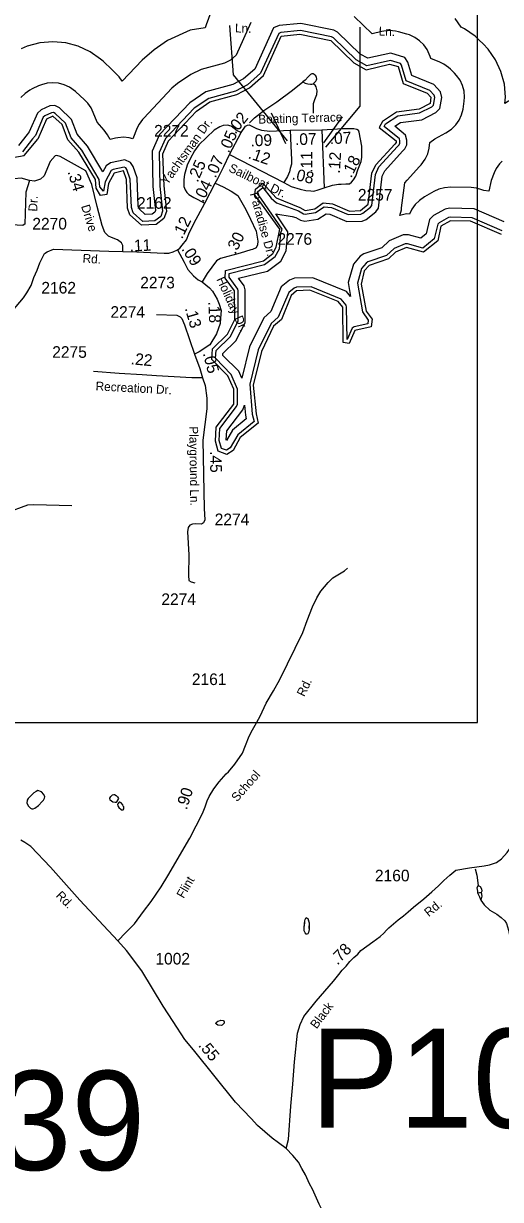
# Model space of a CAD drawing. Extents: x 1473865 to 1648260, y 639067 to 773536.
# Drawn here: x 1616794 to 1621916, y 673547 to 686186 of the extents above; entities that cross this region are included whole.
import ezdxf

# ---------------------------------------------------------------- set-up
doc = ezdxf.new("R2010")
doc.units = 0
for name, color, linetype in [('Exist Hydrographic Buffer Line', 7, 'Continuous'), ('Exist Hydrographic Lake Shore', 7, 'Continuous'), ('Exist Hydrographic Misc Water Feature', 7, 'Continuous'), ('Exist Road Non-System Type 51', 7, 'Continuous'), ('Exist Road Secondary Mileage Hundredths English Label', 7, 'Continuous'), ('Exist Road Secondary Structure Pipe Number Label', 7, 'Continuous'), ('Exist Road Secondary Type 20 Attributed', 7, 'Continuous'), ('Exist Road Secondary Type 51 Attributed', 7, 'Continuous'), ('Exist Road Secondary Type 51 Label', 7, 'Continuous'), ('Exist Road Secondary Type 51 Number Label', 7, 'Continuous'), ('Map Preparation Inset Cut Line', 7, 'Continuous')]:
    doc.layers.add(name, color=color, linetype=linetype)

msp = doc.modelspace()

# ---------------------------------------------------------------- linework, layer by layer
at = {"layer": 'Exist Hydrographic Buffer Line'}
for points in [[(1618832, 686377), (1618757, 686173), (1618745, 686141), (1618584, 686115), (1618341, 686002), (1618197, 685903), (1618069, 685793), (1617853, 685566), (1617820, 685613), (1617747, 685689), (1617648, 685780), (1617622, 685803), (1617508, 685883), (1617382, 685941), (1617247, 685978), (1617108, 685990), (1616969, 685978), (1616834, 685941), (1616768, 685914)], [(1619234, 686197), (1619076, 685846), (1619015, 685793), (1618952, 685759), (1618700, 685690), (1618590, 685639), (1618446, 685541), (1618388, 685491), (1618085, 685170), (1618071, 685154), (1618035, 685103), (1618016, 685066), (1617966, 684948), (1617930, 684958), (1617867, 684963), (1617805, 684958), (1617782, 684953), (1617725, 684939), (1617694, 684990), (1617659, 685038), (1617584, 685126), (1617542, 685231), (1617519, 685279), (1617483, 685330), (1617450, 685365), (1617351, 685455), (1617288, 685501), (1617231, 685528), (1617171, 685544), (1617108, 685550), (1617046, 685544), (1616985, 685528), (1616955, 685516), (1616888, 685484), (1616861, 685470), (1616810, 685434), (1616765, 685390)], [(1619107, 682450), (1618935, 682618), (1618936, 682638), (1619075, 682774), (1619174, 682968), (1619174, 683323), (1619163, 683365), (1619103, 683448), (1619415, 683526), (1619556, 683632), (1619616, 683742), (1619633, 683943), (1619632, 683948), (1619503, 684141), (1619679, 684112), (1619720, 684102), (1619770, 684072), (1619816, 684060), (1619956, 684083), (1620043, 684140), (1620085, 684136), (1620266, 684058), (1620430, 684063), (1620475, 684080), (1620576, 684161), (1620607, 684203), (1620646, 684544), (1620674, 684602), (1620866, 684813), (1620889, 684839), (1620911, 684883), (1620912, 684934), (1620898, 684987), (1620781, 685083), (1620842, 685122), (1621071, 685152), (1621224, 685231), (1621266, 685271), (1621286, 685392), (1621274, 685453), (1621200, 685529), (1620966, 685626), (1620923, 685769), (1620890, 685820), (1620739, 685866), (1620492, 685812), (1620410, 685857), (1620166, 686093), (1620128, 686113), (1619774, 686187), (1619539, 686163), (1619480, 686138), (1619278, 685697), (1619155, 685590), (1619043, 685530), (1618752, 685451), (1618579, 685335), (1618255, 684993), (1618174, 684813), (1618184, 684434), (1618211, 684177), (1618205, 684160), (1618177, 684138), (1618102, 684135), (1618036, 684194), (1618026, 684223), (1618014, 684526), (1617973, 684650), (1617943, 684693), (1617883, 684721), (1617729, 684689), (1617680, 684658), (1617645, 684592), (1617481, 684868), (1617371, 684997), (1617308, 685156), (1617179, 685281), (1617129, 685306), (1617075, 685301), (1616982, 685258), (1616944, 685223), (1616856, 685023), (1616832, 684993)], [(1621047, 684649), (1621064, 684666), (1621109, 684728), (1621135, 684785), (1621152, 684846), (1621157, 684908), (1621213, 684947), (1621331, 685010), (1621392, 685052), (1621437, 685096), (1621473, 685148), (1621499, 685205), (1621516, 685265), (1621527, 685350), (1621530, 685396), (1621525, 685459), (1621508, 685520), (1621482, 685576), (1621446, 685628), (1621422, 685653), (1621381, 685694), (1621360, 685712), (1621309, 685748), (1621264, 685770), (1621167, 685810), (1621161, 685830), (1621128, 685905), (1621092, 685957), (1621047, 686001), (1620996, 686037), (1620939, 686064), (1620911, 686073), (1620820, 686097), (1620788, 686105), (1620725, 686110), (1620663, 686105), (1620641, 686100), (1620537, 686075), (1620344, 686262)], [(1622227, 685453), (1622093, 685397), (1622003, 685352), (1621965, 685326), (1621970, 685396), (1621958, 685535), (1621922, 685670), (1621863, 685796), (1621783, 685911), (1621730, 685968), (1621689, 686008), (1621643, 686049), (1621529, 686129), (1621494, 686147), (1621429, 686240)], [(1619024, 682414), (1618857, 682590), (1618864, 682672), (1619014, 682819), (1619099, 682986), (1619099, 683313), (1619094, 683332), (1619001, 683461), (1619002, 683499), (1619382, 683595), (1619498, 683683), (1619543, 683765), (1619557, 683937), (1619573, 683975), (1619350, 684297), (1619309, 684352), (1619306, 684376), (1619364, 684424), (1619455, 684310), (1619510, 684258), (1619748, 684173), (1619800, 684142), (1619820, 684136), (1619928, 684155), (1620024, 684217), (1620103, 684210), (1620280, 684133), (1620415, 684138), (1620437, 684146), (1620522, 684213), (1620535, 684231), (1620573, 684564), (1620611, 684644), (1620811, 684864), (1620827, 684881), (1620836, 684901), (1620837, 684925), (1620832, 684945), (1620666, 685080), (1620681, 685107), (1620815, 685195), (1621048, 685225), (1621180, 685292), (1621196, 685308), (1621210, 685391), (1621205, 685416), (1621157, 685465), (1620905, 685570), (1620854, 685737), (1620842, 685756), (1620736, 685789), (1620480, 685732), (1620365, 685797), (1620122, 686031), (1620102, 686042), (1619770, 686111), (1619558, 686089), (1619536, 686080), (1619339, 685651), (1619198, 685528), (1619071, 685459), (1618784, 685381), (1618627, 685277), (1618318, 684951), (1618249, 684798), (1618259, 684439), (1618287, 684169), (1618268, 684113), (1618204, 684064), (1618075, 684059), (1617971, 684152), (1617952, 684209), (1617939, 684512), (1617905, 684616), (1617893, 684634), (1617874, 684643), (1617758, 684618), (1617736, 684605), (1617672, 684484), (1617654, 684383), (1617612, 684429), (1617606, 684511), (1617420, 684824), (1617306, 684958), (1617244, 685114), (1617135, 685219), (1617115, 685229), (1617094, 685227), (1617024, 685194), (1617006, 685178), (1616921, 684984), (1616891, 684947)], [(1616832, 684993), (1616739, 684875)], [(1616891, 684947), (1616781, 684806)], [(1621933, 684706), (1621907, 684678), (1621871, 684627), (1621849, 684581), (1621815, 684497), (1621790, 684383), (1621739, 684392), (1621718, 684400), (1621658, 684416), (1621602, 684422), (1621385, 684426), (1621316, 684421), (1621255, 684404), (1621201, 684380), (1621100, 684323), (1621046, 684285), (1621001, 684240), (1620965, 684189), (1620941, 684137), (1620907, 684140), (1620835, 684122), (1620852, 684182), (1620855, 684205), (1620888, 684473), (1620914, 684502), (1621047, 684649)], [(1621956, 684053), (1621633, 684195), (1621368, 684203), (1621322, 684192), (1621198, 684122), (1621154, 684078), (1621119, 683926), (1621060, 683879), (1620930, 683916), (1620872, 683914), (1620721, 683849), (1620642, 683776), (1620449, 683710), (1620411, 683685), (1620337, 683600), (1620281, 683401), (1620307, 683252), (1620264, 683304), (1619901, 683453), (1619705, 683448), (1619652, 683428), (1619562, 683355), (1619449, 683089), (1619374, 683023), (1619222, 682710), (1619140, 682375)], [(1621935, 683957), (1621611, 684098), (1621379, 684106), (1621359, 684101), (1621257, 684044), (1621242, 684029), (1621206, 683871), (1621081, 683771), (1620918, 683819), (1620893, 683818), (1620774, 683767), (1620693, 683691), (1620492, 683623), (1620475, 683611), (1620424, 683553), (1620380, 683396), (1620434, 683086), (1620497, 682998), (1620493, 682957), (1620345, 682925), (1620323, 682911), (1620269, 682790), (1620264, 683138), (1620259, 683158), (1620205, 683223), (1619883, 683356), (1619724, 683352), (1619701, 683343), (1619642, 683295), (1619530, 683030), (1619453, 682963), (1619314, 682677), (1619223, 682310), (1619251, 681987), (1619270, 681907), (1619096, 681766), (1619014, 681624), (1618973, 681599), (1618919, 681619), (1618894, 681703), (1618903, 681834), (1619083, 682070), (1619091, 682094), (1619093, 682255), (1619024, 682414)], [(1619140, 682375), (1619107, 682450)], [(1619167, 682084), (1619177, 681976), (1619186, 681936), (1619038, 681816), (1618973, 681703), (1618970, 681711), (1618977, 681807), (1619150, 682034), (1619167, 682084)]]:
    msp.add_lwpolyline(points, dxfattribs=at)
at = {"layer": 'Exist Hydrographic Lake Shore'}
for points in [[(1618347, 684923), (1618650, 685244), (1618794, 685343), (1619086, 685422), (1619221, 685495), (1619372, 685626), (1619562, 686049), (1619762, 686071), (1620094, 686002), (1620341, 685764), (1620474, 685689), (1620725, 685750), (1620816, 685725), (1620872, 685540), (1621129, 685437), (1621170, 685396), (1621161, 685328), (1621043, 685264), (1620801, 685233), (1620650, 685134), (1620615, 685070), (1620797, 684925), (1620797, 684908), (1620781, 684891)], [(1617271, 684937), (1617207, 685099), (1617108, 685190), (1617041, 685158), (1616946, 684942)], [(1616577, 684728), (1616802, 684769), (1616946, 684942)], [(1618347, 684923), (1618286, 684782), (1618299, 684440), (1618328, 684164), (1618302, 684089), (1618218, 684025), (1618060, 684018), (1617936, 684129), (1617912, 684202), (1617899, 684511), (1617867, 684603), (1617767, 684579), (1617707, 684465), (1617689, 684348), (1617622, 684339), (1617573, 684416), (1617566, 684508), (1617386, 684803), (1617271, 684937)], [(1619063, 683003), (1619059, 683312), (1618961, 683449), (1618962, 683531), (1619372, 683634), (1619473, 683714), (1619507, 683782), (1619545, 683977), (1619331, 684274), (1619278, 684341), (1619285, 684406), (1619364, 684469), (1619506, 684313), (1619763, 684210), (1619820, 684176), (1619921, 684194), (1620013, 684258), (1620113, 684249), (1620296, 684170), (1620412, 684178), (1620497, 684245), (1620534, 684576), (1620577, 684667), (1620781, 684891)], [(1621926, 683917), (1621595, 684062), (1621378, 684066), (1621277, 684009), (1621242, 683849), (1621090, 683727), (1620907, 683780), (1620790, 683730), (1620714, 683656), (1620505, 683585), (1620454, 683527), (1620419, 683386), (1620473, 683093), (1620539, 683010), (1620529, 682925), (1620354, 682885), (1620293, 682746), (1620227, 682757), (1620224, 683138), (1620174, 683198), (1619868, 683319), (1619726, 683312), (1619667, 683264), (1619563, 683006), (1619479, 682933), (1619350, 682660), (1619262, 682300), (1619291, 681991), (1619315, 681892), (1619121, 681735), (1619044, 681596), (1618977, 681554), (1618886, 681589), (1618854, 681698), (1618864, 681849), (1619051, 682095), (1619053, 682255), (1618988, 682398), (1618816, 682575), (1618825, 682690), (1618986, 682847), (1619063, 683003)]]:
    msp.add_lwpolyline(points, dxfattribs=at)
at = {"layer": 'Exist Hydrographic Misc Water Feature'}
for points in [[(1616956, 677780), (1616995, 677823), (1617007, 677839), (1617019, 677859), (1617023, 677875), (1617012, 677899), (1616988, 677927), (1616946, 677943), (1616928, 677932), (1616904, 677916), (1616843, 677855), (1616833, 677839), (1616831, 677807), (1616846, 677775), (1616870, 677753), (1616882, 677746), (1616898, 677747), (1616914, 677752), (1616956, 677780)], [(1617733, 677879), (1617751, 677896), (1617763, 677900), (1617772, 677900), (1617787, 677890), (1617803, 677874), (1617813, 677856), (1617790, 677812), (1617778, 677812), (1617754, 677818), (1617723, 677840), (1617721, 677861), (1617733, 677879)], [(1617865, 677734), (1617871, 677744), (1617870, 677768), (1617864, 677774), (1617860, 677788), (1617842, 677810), (1617828, 677816), (1617820, 677817), (1617806, 677801), (1617804, 677791), (1617808, 677777), (1617818, 677761), (1617841, 677737), (1617849, 677732), (1617865, 677734)], [(1619830, 676577), (1619842, 676572), (1619848, 676566), (1619850, 676552), (1619862, 676520), (1619859, 676464), (1619861, 676448), (1619856, 676416), (1619846, 676402), (1619836, 676399), (1619830, 676400), (1619818, 676412), (1619808, 676434), (1619809, 676473), (1619813, 676488), (1619816, 676529), (1619814, 676543), (1619818, 676556), (1619830, 676577)], [(1619830, 676577), (1619842, 676572), (1619848, 676566), (1619862, 676520), (1619861, 676448), (1619856, 676416), (1619846, 676402), (1619836, 676399), (1619830, 676400), (1619818, 676412), (1619808, 676434), (1619809, 676473), (1619814, 676543), (1619818, 676556), (1619830, 676577)], [(1618905, 675472), (1618913, 675474), (1618937, 675471), (1618945, 675466), (1618949, 675456), (1618949, 675443), (1618943, 675436), (1618929, 675422), (1618917, 675418), (1618881, 675421), (1618865, 675431), (1618861, 675437), (1618863, 675449), (1618879, 675463), (1618905, 675472)]]:
    msp.add_lwpolyline(points, dxfattribs=at)
at = {"layer": 'Exist Road Non-System Type 51'}
for points in [[(1619220, 685119), (1619275, 685171), (1619340, 685223), (1619376, 685251), (1619513, 685345), (1619684, 685470), (1619795, 685558)], [(1619904, 685539), (1619920, 685551), (1619935, 685567), (1619940, 685579), (1619943, 685593), (1619941, 685605), (1619933, 685624), (1619917, 685639), (1619903, 685645), (1619891, 685644), (1619876, 685638), (1619851, 685614), (1619819, 685578), (1619795, 685558)], [(1619795, 685558), (1619820, 685544), (1619849, 685537), (1619876, 685534), (1619890, 685535), (1619904, 685539)], [(1619909, 685223), (1619907, 685301), (1619909, 685325), (1619922, 685371), (1619943, 685423), (1619946, 685463), (1619938, 685505), (1619925, 685524), (1619904, 685539)], [(1616166, 681000), (1616482, 680907), (1616536, 680907), (1616609, 680926), (1616841, 681012), (1616904, 681017), (1617313, 681007)], [(1621873, 677168), (1621928, 677208), (1621989, 677277), (1622065, 677385)], [(1621644, 677102), (1621661, 677033), (1621678, 676922)], [(1621678, 676922), (1621663, 676895), (1621668, 676859), (1621670, 676843)], [(1621670, 676843), (1621692, 676845), (1621709, 676848)], [(1621670, 676843), (1621690, 676798), (1621706, 676765)], [(1621678, 676922), (1621699, 676910), (1621713, 676884), (1621715, 676862), (1621709, 676848)], [(1621709, 676848), (1621716, 676807), (1621706, 676765)], [(1621706, 676765), (1621742, 676712), (1621801, 676655), (1621878, 676614), (1621925, 676579), (1621963, 676541), (1621980, 676514), (1622004, 676442), (1622038, 676261), (1622059, 676132), (1622095, 676033), (1622145, 675931), (1622193, 675838), (1622238, 675771), (1622293, 675710), (1622357, 675638), (1622398, 675583), (1622429, 675521), (1622462, 675430), (1622491, 675339), (1622517, 675263), (1622560, 675190), (1622662, 675030), (1622853, 674769)]]:
    msp.add_lwpolyline(points, dxfattribs=at)
at = {"layer": 'Exist Road Secondary Type 20 Attributed'}
msp.add_lwpolyline([(1617808, 676327), (1617892, 676415), (1617984, 676508), (1618084, 676641), (1618165, 676750), (1618271, 676907), (1618344, 677024), (1618581, 677430), (1618716, 677696), (1618744, 677768), (1618765, 677832), (1618788, 677879), (1618838, 677959), (1618895, 678034), (1618972, 678121), (1618996, 678143), (1619063, 678224), (1619147, 678344), (1619177, 678426), (1619217, 678528), (1619253, 678594), (1619280, 678643), (1619336, 678740), (1619399, 678882), (1619480, 679014), (1619548, 679135), (1619793, 679642), (1619839, 679771), (1619896, 679915), (1619944, 680012), (1619988, 680084), (1620067, 680179), (1620116, 680230), (1620241, 680305), (1620273, 680333)], dxfattribs=at)
at = {"layer": 'Exist Road Secondary Type 51 Attributed'}
for points in [[(1619133, 685015), (1619089, 685033), (1619025, 685081), (1618984, 685092), (1618938, 685090), (1618901, 685077), (1618840, 685039), (1618676, 684881), (1618629, 684817)], [(1619133, 685015), (1619178, 685082), (1619199, 685095)], [(1619199, 685095), (1619217, 685096), (1619240, 685088), (1619296, 685056), (1619349, 685041), (1619441, 685030), (1619659, 685038)], [(1619659, 685038), (1619998, 685045)], [(1619998, 685045), (1620223, 685056), (1620343, 685056), (1620375, 685052), (1620391, 685039)], [(1619998, 685045), (1620022, 684421)], [(1619006, 684779), (1619133, 685015)], [(1619659, 685038), (1619666, 684871), (1619672, 684721), (1619672, 684673), (1619659, 684629), (1619650, 684593), (1619628, 684541), (1619590, 684479)], [(1620022, 684421), (1620114, 684450), (1620177, 684459), (1620204, 684461), (1620256, 684462), (1620295, 684462), (1620317, 684482), (1620339, 684506), (1620362, 684544), (1620383, 684613), (1620420, 684702), (1620426, 684750), (1620429, 684811), (1620427, 684867), (1620399, 685020), (1620391, 685039)], [(1618629, 684817), (1618583, 684730), (1618552, 684665), (1618523, 684564), (1618516, 684510), (1618514, 684476), (1618516, 684433), (1618530, 684399), (1618546, 684371), (1618571, 684350), (1618622, 684315), (1618741, 684254)], [(1617862, 683737), (1617862, 683800), (1617847, 683829), (1617803, 683862), (1617739, 683887), (1617707, 683899), (1617668, 683940), (1617640, 684015), (1617585, 684219), (1617529, 684455), (1617464, 684604), (1617186, 684755), (1617152, 684768), (1617134, 684763), (1617081, 684704), (1617015, 684548), (1616975, 684512), (1616911, 684492), (1616857, 684498)], [(1618853, 684469), (1618879, 684519), (1618944, 684648), (1619006, 684779)], [(1619006, 684779), (1619590, 684479)], [(1616857, 684498), (1616768, 684524), (1616694, 684515), (1616588, 684455), (1616526, 684425), (1616447, 684418), (1616422, 684411), (1616397, 684383), (1616341, 684252), (1616304, 684132), (1616250, 684044)], [(1616857, 684498), (1616819, 684375), (1616808, 684031), (1616799, 684025)], [(1618853, 684469), (1618939, 684432), (1619024, 684384), (1619096, 684336), (1619183, 684187), (1619232, 684084), (1619291, 683953), (1619312, 683845), (1619306, 683806), (1619294, 683776), (1619253, 683758), (1619236, 683754), (1619119, 683718), (1618910, 683661), (1618866, 683634), (1618766, 683498), (1618712, 683410)], [(1618741, 684254), (1618853, 684469)], [(1619590, 684479), (1619670, 684436), (1619765, 684404), (1619826, 684390), (1619879, 684387), (1619911, 684385), (1619958, 684397), (1620022, 684421)], [(1618449, 683755), (1618471, 683770), (1618496, 683804), (1618544, 683862), (1618569, 683926), (1618624, 684037), (1618741, 684254)], [(1616799, 684025), (1616788, 684016), (1616473, 684032), (1616250, 684044)], [(1615474, 682171), (1615522, 682216), (1615627, 682305), (1615786, 682398), (1615954, 682494), (1616160, 682611), (1616384, 682763), (1616449, 682823), (1616500, 682883), (1616533, 682927), (1616569, 682962), (1616596, 683001), (1616676, 683097), (1616793, 683238), (1616831, 683293), (1616874, 683372), (1616906, 683455), (1616939, 683536), (1616969, 683614), (1617018, 683713), (1617049, 683733), (1617114, 683761), (1617710, 683740), (1617862, 683737)], [(1617862, 683737), (1618012, 683733), (1618229, 683721), (1618305, 683718), (1618356, 683718), (1618401, 683733), (1618449, 683755)], [(1618449, 683755), (1618518, 683622), (1618560, 683541), (1618619, 683473), (1618668, 683431), (1618712, 683410)], [(1618712, 683410), (1618790, 683345), (1618823, 683309), (1618872, 683223), (1618895, 683171), (1618915, 683100), (1618911, 683020), (1618904, 682961), (1618866, 682850), (1618795, 682731), (1618679, 682657), (1618631, 682631)], [(1618223, 683058), (1618441, 683050), (1618476, 683034), (1618494, 683016), (1618521, 682948), (1618631, 682631)], [(1618631, 682631), (1618687, 682477), (1618716, 682378)], [(1618716, 682378), (1618600, 682378), (1618223, 682400), (1618069, 682410), (1617821, 682423), (1617546, 682445)], [(1618716, 682378), (1618743, 682294), (1618762, 682159), (1618762, 682046), (1618720, 681708), (1618735, 680975), (1618740, 680853), (1618728, 680820), (1618705, 680806), (1618636, 680809), (1618608, 680806), (1618581, 680794), (1618563, 680769), (1618555, 680724), (1618570, 680476), (1618564, 680252), (1618569, 680199), (1618593, 680184), (1618632, 680174)], [(1617808, 676327), (1617399, 676763), (1617082, 677120), (1616871, 677339), (1616806, 677385), (1616764, 677407)], [(1619613, 674095), (1619640, 674192), (1619666, 674550), (1619688, 674788), (1619704, 675028), (1619736, 675335), (1619766, 675429), (1619806, 675513), (1619936, 675679), (1620122, 675894), (1620180, 675966), (1620216, 676010), (1620259, 676054), (1620300, 676103), (1620340, 676147), (1620385, 676184), (1620417, 676222), (1620547, 676315), (1620623, 676372), (1620663, 676409), (1620693, 676442), (1620718, 676466), (1620766, 676508), (1620819, 676552), (1620875, 676595), (1620924, 676639), (1620982, 676690), (1621092, 676779), (1621181, 676852), (1621250, 676918), (1621307, 676975), (1621371, 677034), (1621436, 677086), (1621584, 677110), (1621741, 677133), (1621800, 677145), (1621873, 677168)], [(1619613, 674095), (1619531, 674157), (1619463, 674205), (1619308, 674342), (1619238, 674416), (1619070, 674592), (1618618, 675155), (1618527, 675267), (1618402, 675460), (1618294, 675624), (1618063, 676003), (1617900, 676224), (1617808, 676327)], [(1620950, 672473), (1620883, 672528), (1620781, 672628), (1620721, 672675), (1620671, 672724), (1620591, 672796), (1620541, 672846), (1620486, 672897), (1620404, 672974), (1620268, 673100), (1620204, 673161), (1620130, 673243), (1620090, 673293), (1620065, 673329), (1620021, 673396), (1619968, 673497), (1619897, 673656), (1619866, 673716), (1619822, 673813), (1619782, 673879), (1619747, 673947), (1619687, 674018), (1619613, 674095)]]:
    msp.add_lwpolyline(points, dxfattribs=at)
at = {"layer": 'Exist Road Secondary Type 51 Number Label'}
for points in [[(1619630, 684926), (1619050, 685636), (1619010, 686166)], [(1620040, 684856), (1620410, 685296), (1620410, 686146)], [(1619612, 684893), (1619458, 685223)], [(1620021, 684904), (1620220, 685183)]]:
    msp.add_lwpolyline(points, dxfattribs=at)
at = {"layer": 'Map Preparation Inset Cut Line'}
msp.add_lwpolyline([(1593323, 678674), (1621669, 678674), (1621669, 702706), (1605697, 702708), (1605696, 695030), (1593323, 695030), (1593323, 678674)], dxfattribs=at)

# ---------------------------------------------------------------- texts
at = {"layer": 'Exist Road Secondary Mileage Hundredths English Label'}
for s, rotation, p in [('.02', 50.8246, (1619069, 684990)), ('.05', 66.358, (1618999, 684787)), ('.09', 1.9761, (1619233, 684865)), ('.07', 1.9761, (1619711, 684878)), ('.07', 1.9761, (1620084, 684890)), ('.12', 341.1117, (1619199, 684740)), ('.11', 89.9086, (1619896, 684581)), ('.12', 86.3944, (1620191, 684571)), ('.25', 66.358, (1618664, 684472)), ('.07', 66.358, (1618856, 684518)), ('.18', 63.33, (1620314, 684520)), ('.34', 286.8776, (1617265, 684593)), ('.08', 346.9704, (1619670, 684513)), ('.04', 63.6336, (1618722, 684256)), ('.12', 63.6336, (1618496, 683863)), ('.30', 63.6336, (1619069, 683697)), ('.11', 2.4293, (1617935, 683735)), ('.09', 301.9513, (1618486, 683763)), ('.18', 272.4855, (1618778, 683197)), ('.13', 286.3126, (1618525, 683124)), ('.22', 354.5694, (1617941, 682524)), ('.05', 284.6019, (1618719, 682640)), ('.45', 270.2403, (1618798, 681590)), ('.90', 72.0276, (1618546, 677728)), ('.78', 46.2406, (1620166, 676060)), ('.55', 309.5224, (1618665, 675200))]:
    msp.add_text(s, height=125, rotation=rotation, dxfattribs=at).set_placement(p)
at = {"layer": 'Exist Road Secondary Structure Pipe Number Label'}
for s, p in [('P104', (1619875, 674317)), ('P139', (1614771, 673863))]:
    msp.add_text(s, height=1066.3, dxfattribs=at).set_placement(p)
at = {"layer": 'Exist Road Secondary Type 51 Label'}
for s, rotation, p in [('Ln.', 358.1442, (1619064, 686091)), ('Ln.', 357.5085, (1620607, 686058)), ('Boating Terrace', 1.5921, (1619316, 685109)), ('Yachtsman Dr.', 54.44, (1618339, 684445)), ('Sailboat Dr.', 334.0928, (1618989, 684601)), ('Dr. ', 88.1402, (1616941, 684164)), ('Paradise Dr.', 285.5153, (1619224, 684357)), ('Drive', 287.2557, (1617411, 684223)), ('Rd.', 356.537, (1617426, 683616)), ('Holiday Dr.', 294.6636, (1618863, 683437)), ('Recreation Dr.', 357.0163, (1617566, 682243)), ('Playground Ln.', 270.7135, (1618574, 681856)), ('Rd.', 64.151, (1619809, 678944)), ('School', 48.5185, (1619087, 677815)), ('Flint', 59.7638, (1618513, 676776)), ('Rd.', 314.0841, (1617135, 676807)), ('Rd.', 39.4659, (1621146, 676580)), ('Black', 53.2605, (1619941, 675374))]:
    msp.add_text(s, height=95, rotation=rotation, dxfattribs=at).set_placement(p)
at = {"layer": 'Exist Road Secondary Type 51 Number Label'}
for s, p in [('2272', (1618196, 684971)), ('2257', (1620385, 684283)), ('2162', (1618012, 684195)), ('2270', (1616888, 683972)), ('2276', (1619521, 683808)), ('2162', (1616985, 683284)), ('2273', (1618047, 683339)), ('2274', (1617727, 683023)), ('2275', (1617102, 682593)), ('2274', (1618847, 680794)), ('2274', (1618274, 679936)), ('2161', (1618602, 679076)), ('2160', (1620568, 676966)), ('1002', (1618210, 676072))]:
    msp.add_text(s, height=125, dxfattribs=at).set_placement(p)

doc.saveas('drawing.dxf')
